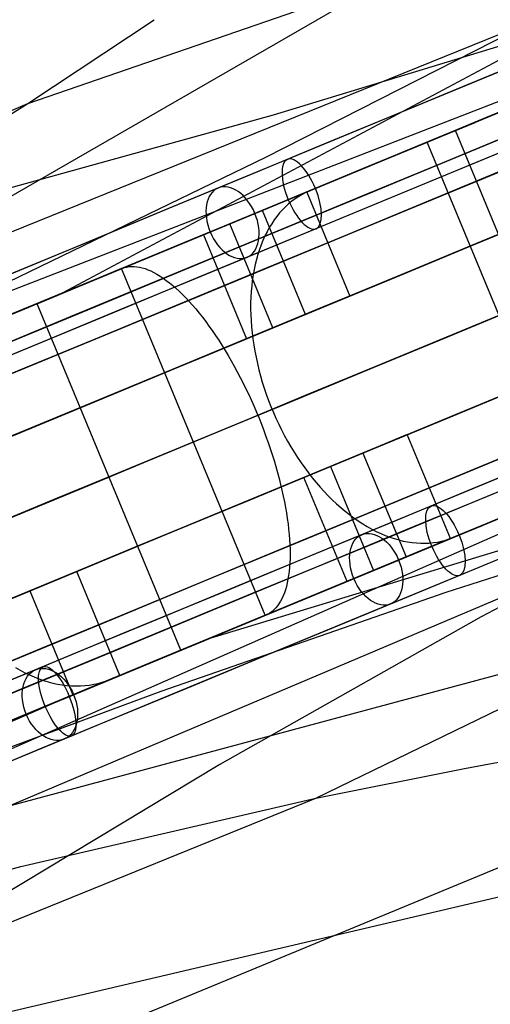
# Model space of a CAD drawing. Extents: x -3378 to 3007, y -425 to 173.
# Tile 313 of 396: x 1770 to 1808, y -212 to -133. Entities that reach past the tile are written whole.
import ezdxf

# ---------------------------------------------------------------- set-up
doc = ezdxf.new("R2010")
doc.units = 0
doc.layers.add('PREDEFINITO', color=7, linetype='CONTINUOUS')

msp = doc.modelspace()

# ---------------------------------------------------------------- linework, layer by layer
at = {"layer": 'PREDEFINITO'}
for p, q in [((1770.79, -139.931, 1917.212), (1937.902, -82.265, 1519.364)), ((1844.576, -104.023, 2673.718), (1711.337, -180.865, 3010.122)), ((1793.805, -195.492, 1917.212), (1952.746, -118.102, 1519.364)), ((1686.522, -187.079, 1878.796), (1843.184, -126.256, 1500.028)), ((1650.095, -198.53, 2100.257), (1811.356, -133.234, 1697.859)), ((1770.79, -139.931, 1917.212), (1780.874, -133.233, 1921.864)), ((1789.797, -144.218, 1688.448), (1811.356, -133.234, 1697.859)), ((1813.286, -133.883, 2888.673), (1773.589, -155.083, 2987.26)), ((1813.286, -133.883, 2888.673), (1790.375, -140.86, 2878.911)), ((1820.075, -135.827, 2965.286), (1806.514, -141.445, 2972.156)), ((1690.478, -173.86, 2120.36), (1770.79, -139.931, 1917.212)), ((1750.259, -152.74, 1907.864), (1770.79, -139.931, 1917.212)), ((1790.375, -140.86, 2878.911), (1767.256, -147.274, 2869.256)), ((1796.173, -145.725, 1538.294), (1807.82, -140.902, 1528.168)), ((1806.514, -141.445, 2972.156), (1792.818, -147.119, 2978.705)), ((1802.694, -143.027, 2964.051), (1806.518, -141.443, 2973.154)), ((1804.945, -142.095, 1544.38), (1799.122, -144.507, 1536.617)), ((1816.425, -169.811, 1544.38), (1804.945, -142.095, 1544.38)), ((1814.174, -170.743, 2964.051), (1802.694, -143.027, 2964.051)), ((1768.119, -154.731, 1678.761), (1789.797, -144.218, 1688.448)), ((1784.732, -150.463, 1548.69), (1796.173, -145.725, 1538.294)), ((1795.628, -145.954, 1531.959), (1793.298, -146.919, 1528.853)), ((1792.818, -147.119, 2978.705), (1778.991, -152.846, 2984.93)), ((1792.709, -147.201, 1528.05), (1792.426, -147.367, 1527.649)), ((1793, -147.052, 1528.451), (1792.709, -147.201, 1528.05)), ((1793.298, -146.919, 1528.853), (1793, -147.052, 1528.451)), ((1793.069, -147.014, 1541.999), (1796.513, -155.329, 1541.999)), ((1791.625, -147.959, 1526.458), (1791.375, -148.187, 1526.066)), ((1791.883, -147.746, 1526.853), (1791.625, -147.959, 1526.458)), ((1792.151, -147.549, 1527.25), (1791.883, -147.746, 1526.853)), ((1792.426, -147.367, 1527.649), (1792.151, -147.549, 1527.25)), ((1792.97, -156.796, 1537.383), (1789.526, -148.481, 1537.383)), ((1790.903, -148.688, 1525.293), (1790.681, -148.961, 1524.912)), ((1791.134, -148.431, 1525.678), (1790.903, -148.688, 1525.293)), ((1791.375, -148.187, 1526.066), (1791.134, -148.431, 1525.678)), ((1790.374, -157.871, 2988.901), (1786.93, -149.556, 2988.901)), ((1790.268, -149.547, 1524.166), (1790.077, -149.861, 1523.801)), ((1790.469, -149.247, 1524.536), (1790.268, -149.547, 1524.166)), ((1790.681, -148.961, 1524.912), (1790.469, -149.247, 1524.536)), ((1789.896, -150.187, 1523.441), (1789.727, -150.527, 1523.089)), ((1790.077, -149.861, 1523.801), (1789.896, -150.187, 1523.441)), ((1773.501, -155.115, 1559.354), (1784.732, -150.463, 1548.69)), ((1784.81, -150.435, 2983.357), (1788.254, -158.75, 2983.357)), ((1789.569, -150.878, 1522.743), (1789.422, -151.241, 1522.404)), ((1789.727, -150.527, 1523.089), (1789.569, -150.878, 1522.743)), ((1789.286, -151.616, 1522.074), (1789.162, -152.001, 1521.751)), ((1789.422, -151.241, 1522.404), (1789.286, -151.616, 1522.074)), ((1789.05, -152.397, 1521.436), (1788.95, -152.803, 1521.131)), ((1789.162, -152.001, 1521.751), (1789.05, -152.397, 1521.436)), ((1778.991, -152.846, 2984.93), (1765.034, -158.626, 2990.832)), ((1778.273, -153.142, 1569.083), (1772.088, -155.704, 1561.656)), ((1776.958, -153.687, 2993.271), (1778.318, -153.124, 2996.99)), ((1789.754, -180.859, 1569.083), (1778.273, -153.142, 1569.083)), ((1778.318, -153.124, 2996.99), (1778.498, -153.059, 2997.472)), ((1778.498, -153.059, 2997.472), (1778.684, -153.011, 2997.953)), ((1778.684, -153.011, 2997.953), (1778.876, -152.979, 2998.432)), ((1778.876, -152.979, 2998.432), (1779.075, -152.965, 2998.91)), ((1779.075, -152.965, 2998.91), (1779.28, -152.967, 2999.386)), ((1779.28, -152.967, 2999.386), (1779.49, -152.985, 2999.859)), ((1779.49, -152.985, 2999.859), (1779.706, -153.021, 3000.328)), ((1779.706, -153.021, 3000.328), (1779.927, -153.073, 3000.794)), ((1779.927, -153.073, 3000.794), (1780.153, -153.141, 3001.254)), ((1780.153, -153.141, 3001.254), (1780.383, -153.226, 3001.71)), ((1780.383, -153.226, 3001.71), (1780.618, -153.328, 3002.16)), ((1780.618, -153.328, 3002.16), (1780.857, -153.445, 3002.604)), ((1780.857, -153.445, 3002.604), (1781.1, -153.579, 3003.042)), ((1788.861, -153.219, 1520.835), (1788.785, -153.643, 1520.548)), ((1788.95, -152.803, 1521.131), (1788.861, -153.219, 1520.835)), ((1700.879, -221.74, 1878.796), (1854.664, -153.972, 1500.028)), ((1781.1, -153.579, 3003.042), (1781.346, -153.729, 3003.472)), ((1781.346, -153.729, 3003.472), (1781.596, -153.895, 3003.894)), ((1781.596, -153.895, 3003.894), (1781.848, -154.076, 3004.308)), ((1781.848, -154.076, 3004.308), (1782.104, -154.273, 3004.714)), ((1782.104, -154.273, 3004.714), (1782.361, -154.484, 3005.11)), ((1788.721, -154.076, 1520.271), (1788.67, -154.517, 1520.005)), ((1788.785, -153.643, 1520.548), (1788.721, -154.076, 1520.271)), ((1771.517, -155.941, 2978.395), (1774.917, -154.532, 2987.692)), ((1782.361, -154.484, 3005.11), (1782.621, -154.711, 3005.497)), ((1782.621, -154.711, 3005.497), (1782.882, -154.952, 3005.873)), ((1782.882, -154.952, 3005.873), (1783.144, -155.208, 3006.239)), ((1788.63, -154.965, 1519.749), (1788.603, -155.42, 1519.503)), ((1788.67, -154.517, 1520.005), (1788.63, -154.965, 1519.749)), ((1762.503, -159.671, 1570.263), (1773.501, -155.115, 1559.354)), ((1783.144, -155.208, 3006.239), (1783.408, -155.477, 3006.594)), ((1783.408, -155.477, 3006.594), (1783.673, -155.761, 3006.937)), ((1783.673, -155.761, 3006.937), (1783.938, -156.057, 3007.269)), ((1788.589, -155.882, 1519.269), (1788.587, -156.35, 1519.047)), ((1788.603, -155.42, 1519.503), (1788.589, -155.882, 1519.269)), ((1796.513, -155.329, 1541.999), (1792.97, -156.796, 1537.383)), ((1782.997, -183.657, 2978.395), (1771.517, -155.941, 2978.395)), ((1783.938, -156.057, 3007.269), (1784.203, -156.367, 3007.588)), ((1784.203, -156.367, 3007.588), (1784.468, -156.689, 3007.895)), ((1788.587, -156.35, 1519.047), (1788.598, -156.822, 1518.836)), ((1784.468, -156.689, 3007.895), (1784.732, -157.024, 3008.188)), ((1784.732, -157.024, 3008.188), (1784.996, -157.371, 3008.468)), ((1784.996, -157.371, 3008.468), (1785.258, -157.729, 3008.735)), ((1788.598, -156.822, 1518.836), (1788.62, -157.3, 1518.637)), ((1788.62, -157.3, 1518.637), (1788.656, -157.782, 1518.45)), ((1785.258, -157.729, 3008.735), (1785.519, -158.098, 3008.988)), ((1785.519, -158.098, 3008.988), (1785.779, -158.477, 3009.226)), ((1788.254, -158.75, 2983.357), (1790.374, -157.871, 2988.901)), ((1788.656, -157.782, 1518.45), (1788.704, -158.267, 1518.276)), ((1785.779, -158.477, 3009.226), (1786.036, -158.867, 3009.45)), ((1786.036, -158.867, 3009.45), (1786.291, -159.266, 3009.659)), ((1788.704, -158.267, 1518.276), (1788.764, -158.755, 1518.114)), ((1788.764, -158.755, 1518.114), (1788.836, -159.246, 1517.965)), ((1786.291, -159.266, 3009.659), (1786.543, -159.675, 3009.853)), ((1786.543, -159.675, 3009.853), (1786.792, -160.092, 3010.031)), ((1788.836, -159.246, 1517.965), (1788.92, -159.738, 1517.829)), ((1788.92, -159.738, 1517.829), (1789.017, -160.232, 1517.706)), ((1786.792, -160.092, 3010.031), (1787.039, -160.518, 3010.194)), ((1787.039, -160.518, 3010.194), (1787.281, -160.951, 3010.341)), ((1789.017, -160.232, 1517.706), (1789.125, -160.726, 1517.596)), ((1787.281, -160.951, 3010.341), (1787.52, -161.391, 3010.472)), ((1787.52, -161.391, 3010.472), (1787.754, -161.838, 3010.588)), ((1789.125, -160.726, 1517.596), (1789.245, -161.221, 1517.5)), ((1789.245, -161.221, 1517.5), (1789.377, -161.714, 1517.417)), ((1787.754, -161.838, 3010.588), (1787.984, -162.291, 3010.687)), ((1789.377, -161.714, 1517.417), (1789.521, -162.207, 1517.348)), ((1787.984, -162.291, 3010.687), (1788.21, -162.75, 3010.769)), ((1788.21, -162.75, 3010.769), (1788.43, -163.214, 3010.836)), ((1789.521, -162.207, 1517.348), (1789.675, -162.698, 1517.293)), ((1789.675, -162.698, 1517.293), (1789.841, -163.187, 1517.251)), ((1788.43, -163.214, 3010.836), (1788.646, -163.682, 3010.885)), ((1788.646, -163.682, 3010.885), (1788.856, -164.154, 3010.919)), ((1789.841, -163.187, 1517.251), (1790.018, -163.673, 1517.224)), ((1790.018, -163.673, 1517.224), (1790.206, -164.155, 1517.21)), ((1788.856, -164.154, 3010.919), (1789.06, -164.63, 3010.935)), ((1790.206, -164.155, 1517.21), (1790.404, -164.634, 1517.21)), ((1789.06, -164.63, 3010.935), (1789.258, -165.108, 3010.935)), ((1789.258, -165.108, 3010.935), (1789.45, -165.589, 3010.919)), ((1790.404, -164.634, 1517.21), (1790.613, -165.107, 1517.224)), ((1790.613, -165.107, 1517.224), (1790.831, -165.576, 1517.251)), ((1789.45, -165.589, 3010.919), (1789.635, -166.071, 3010.885)), ((1789.635, -166.071, 3010.885), (1789.814, -166.555, 3010.836)), ((1790.831, -165.576, 1517.251), (1791.059, -166.039, 1517.293)), ((1791.059, -166.039, 1517.293), (1791.297, -166.496, 1517.348)), ((1789.814, -166.555, 3010.836), (1789.986, -167.039, 3010.769)), ((1791.297, -166.496, 1517.348), (1791.544, -166.946, 1517.417)), ((1801.105, -166.415, 1541.999), (1797.562, -167.883, 1537.383)), ((1804.549, -174.73, 1541.999), (1801.105, -166.415, 1541.999)), ((1789.986, -167.039, 3010.769), (1790.151, -167.522, 3010.687)), ((1790.151, -167.522, 3010.687), (1790.309, -168.006, 3010.588)), ((1791.544, -166.946, 1517.417), (1791.8, -167.388, 1517.5)), ((1791.8, -167.388, 1517.5), (1792.065, -167.823, 1517.596)), ((1790.309, -168.006, 3010.588), (1790.459, -168.488, 3010.472)), ((1790.459, -168.488, 3010.472), (1790.602, -168.968, 3010.341)), ((1792.065, -167.823, 1517.596), (1792.337, -168.249, 1517.706)), ((1792.337, -168.249, 1517.706), (1792.618, -168.666, 1517.829)), ((1797.562, -167.883, 1537.383), (1801.006, -176.198, 1537.383)), ((1871.37, -168.708, 2673.718), (1722.82, -208.587, 3010.122)), ((1790.602, -168.968, 3010.341), (1790.737, -169.446, 3010.194)), ((1792.618, -168.666, 1517.829), (1792.907, -169.074, 1517.965)), ((1792.846, -169.836, 2983.357), (1794.967, -168.958, 2988.901)), ((1792.907, -169.074, 1517.965), (1793.203, -169.472, 1518.114)), ((1794.967, -168.958, 2988.901), (1798.411, -177.273, 2988.901)), ((1817.994, -169.161, 2972.156), (1804.297, -174.834, 2978.705)), ((1807.656, -173.446, 1538.294), (1819.302, -168.621, 1528.168)), ((1828.13, -169.72, 2888.673), (1785.069, -182.799, 2987.26)), ((1790.737, -169.446, 3010.194), (1790.864, -169.92, 3010.031)), ((1790.864, -169.92, 3010.031), (1790.982, -170.392, 3009.853)), ((1796.29, -178.151, 2983.357), (1792.846, -169.836, 2983.357)), ((1793.203, -169.472, 1518.114), (1793.505, -169.86, 1518.276)), ((1793.505, -169.86, 1518.276), (1793.815, -170.237, 1518.45)), ((1828.13, -169.72, 2888.673), (1806.996, -180.986, 2878.911)), ((1790.982, -170.392, 3009.853), (1791.093, -170.859, 3009.659)), ((1793.815, -170.237, 1518.45), (1794.13, -170.602, 1518.637)), ((1794.13, -170.602, 1518.637), (1794.452, -170.956, 1518.836)), ((1667.024, -239.401, 2100.257), (1827.224, -171.543, 1697.859)), ((1791.093, -170.859, 3009.659), (1791.195, -171.322, 3009.45)), ((1791.195, -171.322, 3009.45), (1791.289, -171.779, 3009.226)), ((1794.452, -170.956, 1518.836), (1794.779, -171.298, 1519.047)), ((1794.779, -171.298, 1519.047), (1795.111, -171.627, 1519.269)), ((1795.111, -171.627, 1519.269), (1795.447, -171.943, 1519.503)), ((1804.213, -179.02, 1688.448), (1827.224, -171.543, 1697.859)), ((1791.289, -171.779, 3009.226), (1791.374, -172.231, 3008.988)), ((1791.374, -172.231, 3008.988), (1791.45, -172.677, 3008.735)), ((1795.447, -171.943, 1519.503), (1795.788, -172.246, 1519.749)), ((1795.788, -172.246, 1519.749), (1796.133, -172.535, 1520.005)), ((1791.45, -172.677, 3008.735), (1791.517, -173.115, 3008.468)), ((1791.517, -173.115, 3008.468), (1791.576, -173.547, 3008.188)), ((1796.133, -172.535, 1520.005), (1796.481, -172.811, 1520.271)), ((1796.481, -172.811, 1520.271), (1796.833, -173.072, 1520.548)), ((1796.833, -173.072, 1520.548), (1797.187, -173.318, 1520.835)), ((1791.576, -173.547, 3008.188), (1791.626, -173.97, 3007.895)), ((1791.626, -173.97, 3007.895), (1791.666, -174.386, 3007.588)), ((1796.215, -178.186, 1548.69), (1807.656, -173.446, 1538.294)), ((1797.187, -173.318, 1520.835), (1797.543, -173.549, 1521.131)), ((1797.543, -173.549, 1521.131), (1797.901, -173.765, 1521.436)), ((1797.901, -173.765, 1521.436), (1798.26, -173.966, 1521.751)), ((1798.26, -173.966, 1521.751), (1798.62, -174.151, 1522.074)), ((1804.779, -174.635, 1528.853), (1807.108, -173.67, 1531.959)), ((1791.666, -174.386, 3007.588), (1791.698, -174.792, 3007.269)), ((1798.62, -174.151, 1522.074), (1798.981, -174.32, 1522.404)), ((1798.981, -174.32, 1522.404), (1799.342, -174.473, 1522.743)), ((1799.342, -174.473, 1522.743), (1799.702, -174.609, 1523.089)), ((1799.702, -174.609, 1523.089), (1800.062, -174.729, 1523.441)), ((1800.062, -174.729, 1523.441), (1800.42, -174.833, 1523.801)), ((1804.162, -174.852, 1528.05), (1804.474, -174.752, 1528.451)), ((1804.474, -174.752, 1528.451), (1804.779, -174.635, 1528.853)), ((1804.297, -174.834, 2978.705), (1790.471, -180.561, 2984.93)), ((1791.698, -174.792, 3007.269), (1791.72, -175.189, 3006.937)), ((1791.72, -175.189, 3006.937), (1791.734, -175.577, 3006.594)), ((1800.42, -174.833, 1523.801), (1800.777, -174.919, 1524.166)), ((1800.777, -174.919, 1524.166), (1801.132, -174.989, 1524.536)), ((1801.132, -174.989, 1524.536), (1801.484, -175.042, 1524.912)), ((1801.484, -175.042, 1524.912), (1801.833, -175.078, 1525.293)), ((1801.833, -175.078, 1525.293), (1802.179, -175.097, 1525.678)), ((1802.179, -175.097, 1525.678), (1802.522, -175.098, 1526.066)), ((1802.522, -175.098, 1526.066), (1802.86, -175.083, 1526.458)), ((1802.86, -175.083, 1526.458), (1803.193, -175.051, 1526.853)), ((1803.193, -175.051, 1526.853), (1803.522, -175.001, 1527.25)), ((1803.522, -175.001, 1527.25), (1803.845, -174.935, 1527.649)), ((1803.845, -174.935, 1527.649), (1804.162, -174.852, 1528.05)), ((1791.733, -176.32, 3005.873), (1791.719, -176.675, 3005.497)), ((1791.738, -175.954, 3006.239), (1791.733, -176.32, 3005.873)), ((1791.734, -175.577, 3006.594), (1791.738, -175.954, 3006.239)), ((1791.695, -177.019, 3005.11), (1791.663, -177.351, 3004.714)), ((1791.719, -176.675, 3005.497), (1791.695, -177.019, 3005.11)), ((1774.701, -177.352, 1567.004), (1770.946, -178.908, 1562.59)), ((1778.146, -185.667, 1567.004), (1774.701, -177.352, 1567.004)), ((1791.622, -177.67, 3004.308), (1791.571, -177.977, 3003.894)), ((1791.663, -177.351, 3004.714), (1791.622, -177.67, 3004.308)), ((1784.985, -182.838, 1559.354), (1796.215, -178.186, 1548.69)), ((1791.443, -178.551, 3003.042), (1791.366, -178.817, 3002.604)), ((1791.512, -178.271, 3003.472), (1791.443, -178.551, 3003.042)), ((1791.571, -177.977, 3003.894), (1791.512, -178.271, 3003.472)), ((1770.946, -178.908, 1562.59), (1774.39, -187.223, 1562.59)), ((1781.45, -186.916, 1678.761), (1804.213, -179.02, 1688.448)), ((1791.186, -179.307, 3001.71), (1791.083, -179.531, 3001.254)), ((1791.281, -179.07, 3002.16), (1791.186, -179.307, 3001.71)), ((1791.366, -178.817, 3002.604), (1791.281, -179.07, 3002.16)), ((1790.589, -180.271, 2999.386), (1790.446, -180.417, 2998.91)), ((1790.725, -180.109, 2999.859), (1790.589, -180.271, 2999.386)), ((1790.853, -179.932, 3000.328), (1790.725, -180.109, 2999.859)), ((1790.972, -179.739, 3000.794), (1790.853, -179.932, 3000.328)), ((1791.083, -179.531, 3001.254), (1790.972, -179.739, 3000.794)), ((1790.471, -180.561, 2984.93), (1776.515, -186.343, 2990.832)), ((1783.568, -183.421, 1561.656), (1789.754, -180.859, 1569.083)), ((1806.996, -180.986, 2878.911), (1786.113, -192.798, 2869.256)), ((1789.799, -180.84, 2996.99), (1788.438, -181.404, 2993.271)), ((1789.971, -180.759, 2997.472), (1789.799, -180.84, 2996.99)), ((1790.137, -180.661, 2997.953), (1789.971, -180.759, 2997.472)), ((1790.295, -180.547, 2998.432), (1790.137, -180.661, 2997.953)), ((1790.446, -180.417, 2998.91), (1790.295, -180.547, 2998.432)), ((1786.398, -182.249, 2987.692), (1782.997, -183.657, 2978.395)), ((1773.986, -187.393, 1570.263), (1784.985, -182.838, 1559.354)), ((1777.382, -185.983, 1554.228), (1779.856, -184.958, 1557.199)), ((1769.785, -185.047, 1546.84), (1770.157, -185.257, 1547.132)), ((1770.157, -185.257, 1547.132), (1770.531, -185.452, 1547.433)), ((1770.531, -185.452, 1547.433), (1770.907, -185.63, 1547.742)), ((1770.907, -185.63, 1547.742), (1771.283, -185.793, 1548.058)), ((1771.283, -185.793, 1548.058), (1771.659, -185.939, 1548.382)), ((1776.515, -186.343, 2990.832), (1762.443, -192.174, 2996.404)), ((1771.659, -185.939, 1548.382), (1772.036, -186.069, 1548.713)), ((1772.036, -186.069, 1548.713), (1772.412, -186.182, 1549.05)), ((1772.412, -186.182, 1549.05), (1772.787, -186.279, 1549.394)), ((1772.787, -186.279, 1549.394), (1773.161, -186.358, 1549.743)), ((1773.161, -186.358, 1549.743), (1773.533, -186.421, 1550.098)), ((1773.533, -186.421, 1550.098), (1773.903, -186.466, 1550.458)), ((1773.903, -186.466, 1550.458), (1774.27, -186.495, 1550.822)), ((1774.27, -186.495, 1550.822), (1774.634, -186.506, 1551.19)), ((1774.634, -186.506, 1551.19), (1774.994, -186.5, 1551.562)), ((1774.994, -186.5, 1551.562), (1775.351, -186.477, 1551.937)), ((1775.351, -186.477, 1551.937), (1775.703, -186.437, 1552.314)), ((1775.703, -186.437, 1552.314), (1776.05, -186.38, 1552.694)), ((1776.05, -186.38, 1552.694), (1776.392, -186.306, 1553.076)), ((1776.392, -186.306, 1553.076), (1776.728, -186.215, 1553.459)), ((1776.728, -186.215, 1553.459), (1777.058, -186.108, 1553.843)), ((1777.058, -186.108, 1553.843), (1777.382, -185.983, 1554.228)), ((1737.086, -203.372, 1658.698), (1781.45, -186.916, 1678.761)), ((1760.07, -221.01, 2140.247), (1841.527, -187.332, 1935.931)), ((1737.086, -203.372, 1658.698), (1773.121, -187.751, 1571.14)), ((1763.208, -191.856, 1581.428), (1773.986, -187.393, 1570.263)), ((1805.671, -193.098, 1921.864), (1817.584, -190.938, 1926.523)), ((1786.113, -192.798, 2869.256), (1765.514, -205.206, 2859.724)), ((1793.805, -195.492, 1917.212), (1805.671, -193.098, 1921.864)), ((1713.024, -228.29, 2120.36), (1793.805, -195.492, 1917.212)), ((1770.229, -200.952, 1907.864), (1793.805, -195.492, 1917.212)), ((1832.652, -197.694, 2654.388), (1745.23, -218.247, 2850.131)), ((1746.874, -207.226, 1898.383), (1770.229, -200.952, 1907.864))]:
    msp.add_line(p, q, dxfattribs=at)
at = {"layer": 'PREDEFINITO', "extrusion": (0.849814, 0.352004, -0.392313)}
msp.add_circle((-822, 3370.628, 301.743), 3, dxfattribs=at)
at = {"layer": 'PREDEFINITO', "extrusion": (0.70593, 0.292406, -0.645106)}
msp.add_circle((-822, 2206.819, 222.842), 3, dxfattribs=at)
at = {"layer": 'PREDEFINITO', "extrusion": (-0.849814, -0.352004, 0.392313)}
msp.add_circle((852, 3370.628, -301.743), 3, dxfattribs=at)
at = {"layer": 'PREDEFINITO', "extrusion": (-0.70593, -0.292406, 0.645106)}
msp.add_circle((852, 2206.819, -222.842), 3, dxfattribs=at)
at = {"layer": 'PREDEFINITO', "extrusion": (-0.67496, -0.279577, 0.682836)}
msp.add_circle((852, 2214.3, -73.474), 3, dxfattribs=at)
at = {"layer": 'PREDEFINITO', "extrusion": (-0.866329, -0.358845, 0.347427)}
msp.add_circle((852, 3352.993, -428.064), 3, dxfattribs=at)
at = {"layer": 'PREDEFINITO', "extrusion": (-0.382683, 0.92388, 3.63162e-16)}
msp.add_arc((-1306.443, 2295, -826.394), 765.607, 90.328796, 179.999998, dxfattribs=at)
at = {"layer": 'PREDEFINITO', "extrusion": (-0.382683, 0.92388, -1.36186e-15)}
msp.add_arc((-2076.443, 2115, -826.394), 765.607, 270.328797, 359.999997, dxfattribs=at)
at = {"layer": 'PREDEFINITO', "extrusion": (-0.382683, 0.92388, 1.05228e-15)}
msp.add_arc((-1306.443, 2295, -822.001), 755, 91.138407, 179.999998, dxfattribs=at)
at = {"layer": 'PREDEFINITO', "extrusion": (-0.382683, 0.92388, 6.37748e-16)}
msp.add_arc((-2076.443, 2115, -822.001), 755, 271.138411, 359.999994, dxfattribs=at)
at = {"layer": 'PREDEFINITO', "extrusion": (0.382683, -0.92388, 5.65629e-16)}
msp.add_arc((1306.444, 2294, 819), 747.999, 359.999975, 88.076932, dxfattribs=at)
at = {"layer": 'PREDEFINITO', "extrusion": (-0.382683, 0.92388, -7.65263e-16)}
msp.add_arc((-2076.443, 2114, -819), 747.999, 271.923078, 0.000014, dxfattribs=at)
at = {"layer": 'PREDEFINITO', "extrusion": (-0.382683, 0.92388, 7.15744e-16)}
for centre in [(-1306.443, 2295, -822.001), (-1306.443, 2295, -843.001)]:
    msp.add_arc(centre, 751, 91.449718, 179.999998, dxfattribs=at)
at = {"layer": 'PREDEFINITO', "extrusion": (-0.382683, 0.92388, -1.82189e-15)}
msp.add_arc((-2076.443, 2115, -822.001), 751, 271.449717, 359.999999, dxfattribs=at)
at = {"layer": 'PREDEFINITO', "extrusion": (0.382683, -0.92388, 1.18825e-15)}
msp.add_arc((1306.444, 2294, 822), 750.999, 359.999975, 88.076932, dxfattribs=at)
at = {"layer": 'PREDEFINITO', "extrusion": (-0.382683, 0.92388, -3.90406e-16)}
msp.add_arc((-1306.443, 2295, -824.001), 751, 91.449718, 179.999998, dxfattribs=at)
at = {"layer": 'PREDEFINITO', "extrusion": (-0.382683, 0.92388, -2.27737e-16)}
msp.add_arc((-2076.443, 2115, -824.001), 751, 271.449718, 359.999999, dxfattribs=at)
at = {"layer": 'PREDEFINITO', "extrusion": (-0.382683, 0.92388, -1.65035e-15)}
msp.add_arc((-2076.443, 2114, -822), 750.999, 271.923078, 0.000014, dxfattribs=at)
at = {"layer": 'PREDEFINITO', "extrusion": (0.382683, -0.92388, -5.36653e-16)}
msp.add_arc((1306.444, 2294, 822), 744.999, 359.999975, 88.076932, dxfattribs=at)
at = {"layer": 'PREDEFINITO', "extrusion": (-0.382683, 0.92388, -1.10685e-15)}
msp.add_arc((-2076.443, 2114, -822), 744.999, 271.923078, 0.000014, dxfattribs=at)
at = {"layer": 'PREDEFINITO', "extrusion": (0.382683, -0.92388, 2.28078e-15)}
msp.add_arc((1306.443, 2295, 822.001), 744.999, 0.000002, 88.076906, dxfattribs=at)
at = {"layer": 'PREDEFINITO', "extrusion": (0.382683, -0.92388, 7.37898e-16)}
msp.add_arc((2076.443, 2115, 822.001), 744.999, 180, 268.076908, dxfattribs=at)
at = {"layer": 'PREDEFINITO', "extrusion": (-0.382683, 0.92388, 1.34163e-16)}
msp.add_arc((-1306.443, 2295, -824.001), 744.999, 91.923096, 179.999997, dxfattribs=at)
at = {"layer": 'PREDEFINITO', "extrusion": (-0.382683, 0.92388, 2.34786e-16)}
msp.add_arc((-2076.443, 2115, -824.001), 744.999, 271.923094, 360, dxfattribs=at)
at = {"layer": 'PREDEFINITO', "extrusion": (0.382683, -0.92388, 6.65446e-17)}
msp.add_arc((1306.444, 2294, 825), 747.999, 359.999975, 88.076932, dxfattribs=at)
at = {"layer": 'PREDEFINITO', "extrusion": (-0.382683, 0.92388, -1.06471e-15)}
msp.add_arc((-2076.443, 2114, -825), 747.999, 271.923078, 0.000014, dxfattribs=at)
at = {"layer": 'PREDEFINITO', "extrusion": (-0.382683, 0.92388, 6.81416e-16)}
msp.add_arc((-1306.443, 2295, -837.001), 770, 90, 180, dxfattribs=at)
at = {"layer": 'PREDEFINITO', "extrusion": (-0.382683, 0.92388, -9.77684e-16)}
msp.add_arc((-2076.443, 2115, -837.001), 770, 270, 360, dxfattribs=at)
at = {"layer": 'PREDEFINITO', "extrusion": (-0.382683, 0.92388, 7.06509e-17)}
msp.add_arc((-1306.443, 2295, -822.001), 735, 92.729396, 180.000003, dxfattribs=at)
at = {"layer": 'PREDEFINITO', "extrusion": (-0.382683, 0.92388, 1.13042e-15)}
msp.add_arc((-2076.443, 2115, -822.001), 735, 272.729402, 359.999996, dxfattribs=at)
at = {"layer": 'PREDEFINITO', "extrusion": (-0.382683, 0.92388, 3.25338e-17)}
msp.add_arc((-1306.443, 2295, -831.001), 751, 91.449718, 179.999998, dxfattribs=at)
at = {"layer": 'PREDEFINITO', "extrusion": (-0.382683, 0.92388, -6.50676e-16)}
msp.add_arc((-2076.443, 2115, -831.001), 751, 271.449718, 359.999999, dxfattribs=at)
at = {"layer": 'PREDEFINITO', "extrusion": (-0.382683, 0.92388, -9.24884e-16)}
msp.add_arc((-1306.443, 2295, -831.001), 748, 91.685444, 179.999998, dxfattribs=at)
at = {"layer": 'PREDEFINITO', "extrusion": (-0.382683, 0.92388, 1.98189e-16)}
for centre in [(-2076.443, 2115, -831.001), (-2076.443, 2115, -843.001)]:
    msp.add_arc(centre, 748, 271.685443, 359.999999, dxfattribs=at)
at = {"layer": 'PREDEFINITO', "extrusion": (-0.382683, 0.92388, -5.03112e-16)}
msp.add_arc((-1306.443, 2295, -831.001), 744.999, 91.923096, 179.999997, dxfattribs=at)
at = {"layer": 'PREDEFINITO', "extrusion": (-0.382683, 0.92388, 7.37898e-16)}
msp.add_arc((-2076.443, 2115, -831.001), 744.999, 271.923094, 360, dxfattribs=at)
at = {"layer": 'PREDEFINITO', "extrusion": (-0.382683, 0.92388, 1.51317e-16)}
msp.add_arc((-1306.443, 2295, -847.607), 765.607, 90.328796, 179.999998, dxfattribs=at)
at = {"layer": 'PREDEFINITO', "extrusion": (-0.382683, 0.92388, -6.35533e-16)}
msp.add_arc((-2076.443, 2115, -847.607), 765.607, 270.328797, 359.999997, dxfattribs=at)
at = {"layer": 'PREDEFINITO', "extrusion": (-0.382683, 0.92388, -6.50676e-17)}
msp.add_arc((-2076.443, 2115, -843.001), 751, 271.449718, 359.999999, dxfattribs=at)
at = {"layer": 'PREDEFINITO', "extrusion": (-0.382683, 0.92388, 1.05976e-15)}
msp.add_arc((-1306.443, 2295, -837.001), 735, 92.729396, 180.000003, dxfattribs=at)
at = {"layer": 'PREDEFINITO', "extrusion": (-0.382683, 0.92388, 0)}
msp.add_arc((-2076.443, 2115, -837.001), 735, 272.729402, 359.999996, dxfattribs=at)
at = {"layer": 'PREDEFINITO', "extrusion": (-0.382683, 0.92388, 1.09004e-15)}
msp.add_arc((-1306.443, 2295, -843.001), 748, 91.685444, 179.999998, dxfattribs=at)
at = {"layer": 'PREDEFINITO', "extrusion": (-0.382683, 0.92388, 1.54288e-15)}
msp.add_arc((-1306.443, 2295, -843.001), 744.999, 91.923096, 179.999997, dxfattribs=at)
at = {"layer": 'PREDEFINITO', "extrusion": (-0.382683, 0.92388, -3.35408e-17)}
msp.add_arc((-2076.443, 2115, -843.001), 744.999, 271.923094, 360, dxfattribs=at)
at = {"layer": 'PREDEFINITO', "extrusion": (-0.382683, 0.92388, -4.46424e-16)}
msp.add_arc((-1306.443, 2295, -852.001), 755, 91.138407, 179.999998, dxfattribs=at)
at = {"layer": 'PREDEFINITO', "extrusion": (-0.382683, 0.92388, -1.43493e-15)}
msp.add_arc((-2076.443, 2115, -852.001), 755, 271.138411, 359.999994, dxfattribs=at)
at = {"layer": 'PREDEFINITO', "extrusion": (-0.382683, 0.92388, 7.48277e-16)}
msp.add_arc((-1306.443, 2295, -850.001), 751, 91.449718, 179.999998, dxfattribs=at)
at = {"layer": 'PREDEFINITO', "extrusion": (-0.382683, 0.92388, -2.92804e-16)}
msp.add_arc((-2076.443, 2115, -850.001), 751, 271.449718, 359.999999, dxfattribs=at)
at = {"layer": 'PREDEFINITO', "extrusion": (0.382683, -0.92388, 1.59707e-15)}
msp.add_arc((1306.444, 2294, 849), 747.999, 359.999975, 88.076932, dxfattribs=at)
at = {"layer": 'PREDEFINITO', "extrusion": (-0.382683, 0.92388, -1.72429e-15)}
msp.add_arc((-1306.443, 2295, -852.001), 751, 91.449718, 179.999998, dxfattribs=at)
at = {"layer": 'PREDEFINITO', "extrusion": (-0.382683, 0.92388, 3.90406e-16)}
msp.add_arc((-2076.443, 2115, -852.001), 751, 271.449717, 359.999999, dxfattribs=at)
at = {"layer": 'PREDEFINITO', "extrusion": (-0.382683, 0.92388, -2.19597e-15)}
msp.add_arc((-2076.443, 2114, -849), 747.999, 271.923078, 0.000014, dxfattribs=at)
at = {"layer": 'PREDEFINITO', "extrusion": (0.382683, -0.92388, -5.94126e-16)}
msp.add_arc((1306.444, 2294, 852), 750.999, 359.999975, 88.076932, dxfattribs=at)
at = {"layer": 'PREDEFINITO', "extrusion": (-0.382683, 0.92388, 1.6435e-15)}
msp.add_arc((-1306.443, 2295, -850.001), 744.999, 91.923096, 179.999997, dxfattribs=at)
at = {"layer": 'PREDEFINITO', "extrusion": (-0.382683, 0.92388, 2.68326e-16)}
msp.add_arc((-2076.443, 2115, -850.001), 744.999, 271.923094, 360, dxfattribs=at)
at = {"layer": 'PREDEFINITO', "extrusion": (-0.382683, 0.92388, -2.24448e-15)}
msp.add_arc((-2076.443, 2114, -852), 750.999, 271.923078, 0.000014, dxfattribs=at)
at = {"layer": 'PREDEFINITO', "extrusion": (-0.382683, 0.92388, -1.14039e-15)}
msp.add_arc((-2076.443, 2114, -852), 744.999, 271.923078, 0.000014, dxfattribs=at)
at = {"layer": 'PREDEFINITO', "extrusion": (0.382683, -0.92388, -2.01245e-16)}
msp.add_arc((1306.444, 2294, 852), 744.999, 359.999975, 88.076932, dxfattribs=at)
at = {"layer": 'PREDEFINITO', "extrusion": (0.382683, -0.92388, 1.14039e-15)}
msp.add_arc((1306.443, 2295, 852.001), 744.999, 0.000002, 88.076906, dxfattribs=at)
at = {"layer": 'PREDEFINITO', "extrusion": (0.382683, -0.92388, -3.35408e-16)}
msp.add_arc((2076.443, 2115, 852.001), 744.999, 180, 268.076908, dxfattribs=at)
at = {"layer": 'PREDEFINITO', "extrusion": (0.382683, -0.92388, 3.99267e-16)}
msp.add_arc((1306.444, 2294, 855), 747.999, 359.999975, 88.076932, dxfattribs=at)
at = {"layer": 'PREDEFINITO', "extrusion": (-0.382683, 0.92388, -1.99634e-15)}
msp.add_arc((-2076.443, 2114, -855), 747.999, 271.923078, 0.000014, dxfattribs=at)
at = {"layer": 'PREDEFINITO', "extrusion": (-0.382683, 0.92388, -1.41302e-15)}
msp.add_arc((-1306.443, 2295, -852.001), 735, 92.729396, 180.000003, dxfattribs=at)
at = {"layer": 'PREDEFINITO', "extrusion": (-0.382683, 0.92388, 2.15485e-15)}
msp.add_arc((-2076.443, 2115, -852.001), 735, 272.729402, 359.999996, dxfattribs=at)

doc.saveas('drawing.dxf')
